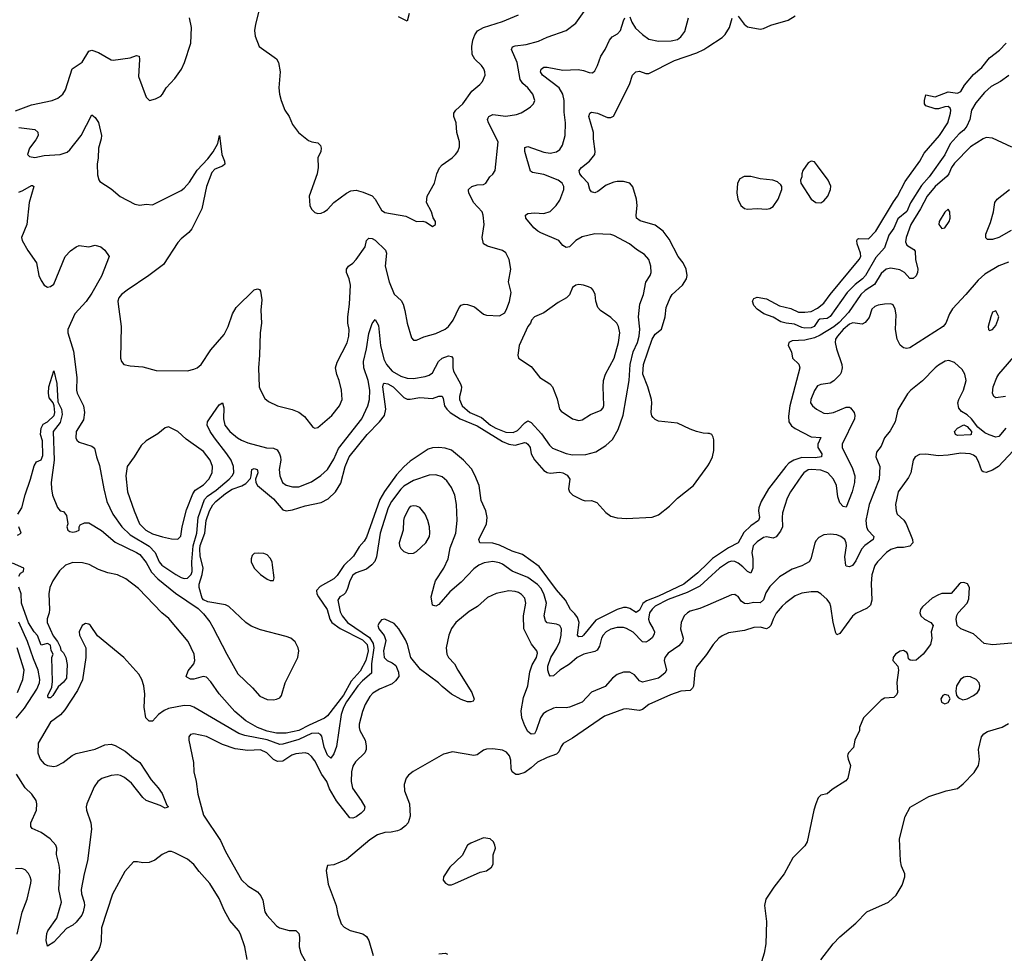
# Model space of a CAD drawing. Header units: inches. Extents: x 1834610 to 2027685, y 642842 to 774116.
# Tile 480 of 632: x 1925676 to 1931864, y 752010 to 757878. Entities that reach past the tile are written whole.
import ezdxf

# ---------------------------------------------------------------- set-up
doc = ezdxf.new("R2010")
doc.units = ezdxf.units.IN
doc.header["$MEASUREMENT"] = 0
doc.layers.add('B9725', color=7, linetype='Continuous')
doc.layers.add('B9735', color=7, linetype='Continuous')

msp = doc.modelspace()

# ---------------------------------------------------------------- linework, layer by layer
at = {"layer": 'B9725', "color": 5}
for points, elevation in [([(1927194, 757990), (1927158.4, 757850), (1927152.2, 757810), (1927155.6, 757775.6), (1927180.4, 757710), (1927290, 757633), (1927303.1, 757610), (1927311.6, 757550), (1927304.4, 757450), (1927308, 757410), (1927318, 757370), (1927342.4, 757310), (1927368.2, 757270), (1927390, 757218.8), (1927426.8, 757170), (1927490, 757118.8), (1927510.6, 757110.6), (1927550, 757104.9), (1927566.7, 757086.7), (1927570.4, 757070), (1927567.2, 757050), (1927548.9, 757010), (1927552, 756950), (1927544.9, 756910), (1927494.4, 756770), (1927499.3, 756710), (1927510, 756686.8), (1927530, 756667.3), (1927550, 756660.7), (1927570, 756662), (1927588.7, 756670), (1927610, 756685.5), (1927649.8, 756730.2), (1927730, 756788.7), (1927757.2, 756802.8), (1927790, 756807.1), (1927835, 756795.1), (1927890.1, 756770.1), (1927910.1, 756750.1), (1927950, 756681.3), (1927970, 756666.5), (1928102.4, 756642.4), (1928170, 756610.8), (1928208.9, 756611.1), (1928230, 756606), (1928270, 756578), (1928288, 756590), (1928288, 756610), (1928273.2, 756633.2), (1928262.7, 756670), (1928231.2, 756730), (1928236.4, 756770), (1928282, 756850), (1928297.3, 756910), (1928313.6, 756946.4), (1928330, 756965.5), (1928394.5, 757010), (1928414.5, 757030), (1928429.6, 757050), (1928440.5, 757079.5), (1928439.7, 757110), (1928423.9, 757170), (1928417.7, 757230), (1928404.1, 757270), (1928404.5, 757290), (1928416.9, 757310), (1928459.7, 757350), (1928516.4, 757430), (1928567.6, 757470), (1928585.1, 757490), (1928600.7, 757530), (1928599.6, 757550), (1928591.6, 757570), (1928577.6, 757590), (1928535.8, 757630), (1928520, 757660), (1928516.8, 757710), (1928523.7, 757750), (1928535.9, 757784.1), (1928552.7, 757807.3), (1928589.5, 757830), (1928710, 757867.4), (1928810, 757908.4)], 480), ([(1925670, 757201), (1925770, 757188.9), (1925790, 757170.5), (1925791.3, 757150), (1925777.6, 757122.4), (1925737, 757070), (1925724.9, 757030), (1925737.5, 757017.5), (1925770, 757011.8), (1925830, 757024), (1925929, 757031), (1925974, 757046), (1925990, 757059.6), (1926061.2, 757150), (1926130, 757280.7), (1926150, 757263.1), (1926170, 757232.7), (1926188.9, 757150), (1926188.3, 757130), (1926171.6, 757070), (1926169.2, 757010.8), (1926161.8, 756970), (1926163.6, 756903.6), (1926172.2, 756872.2), (1926180.3, 756860.3), (1926250, 756814.4), (1926306.3, 756766.3), (1926399.4, 756719.4), (1926430, 756712.9), (1926470, 756717.8), (1926510, 756714.4), (1926690, 756805.3), (1926710, 756820.3), (1926743.8, 756856.2), (1926790, 756933.4), (1926857.2, 757002.8), (1926892.5, 757047.5), (1926920.2, 757099.8), (1926930.8, 757150), (1926946, 757030), (1926963, 756990), (1926964.9, 756970), (1926950, 756957), (1926901.7, 756938.3), (1926882.9, 756917.1), (1926848.9, 756830), (1926820.2, 756690), (1926757.2, 756562.8), (1926739.6, 756540.4), (1926690, 756501.3), (1926670, 756478.7), (1926580, 756340), (1926487.7, 756270), (1926350, 756178), (1926314.4, 756150), (1926298.9, 756130), (1926292.9, 756110), (1926294.3, 756090), (1926313.4, 755950), (1926308.5, 755750), (1926314.8, 755730), (1926330, 755711), (1926370, 755702), (1926450, 755696.3), (1926532.5, 755672.5), (1926730, 755670.5), (1926770, 755680.5), (1926790, 755690.5), (1926816.2, 755710), (1926877.4, 755802.6), (1926960.7, 755899.3), (1926986.5, 755950), (1927013.6, 756030), (1927036.2, 756070), (1927150, 756180.7), (1927170, 756186.8), (1927182, 756182), (1927190, 756172), (1927196.5, 756116.5), (1927192, 756052), (1927194.9, 755970), (1927186, 755910), (1927183.6, 755770), (1927176.5, 755690), (1927181.3, 755570), (1927188.7, 755548.7), (1927216.9, 755496.9), (1927238.7, 755478.7), (1927296, 755450), (1927388.2, 755428.2), (1927430, 755410.4), (1927464.5, 755384.5), (1927517.1, 755317.1), (1927530, 755310.6), (1927550, 755314.9), (1927638.3, 755390), (1927685.1, 755450), (1927701.7, 755490), (1927698, 755550), (1927684.4, 755610), (1927668.4, 755648.4), (1927660.7, 755690), (1927670, 755726), (1927733.6, 755846.4), (1927744.5, 755890), (1927746.2, 755930), (1927738, 755970), (1927736.8, 756010), (1927747.8, 756090), (1927753.7, 756210), (1927745.4, 756250), (1927729.7, 756290), (1927729.7, 756310), (1927742.9, 756330), (1927770, 756348.7), (1927790, 756370.4), (1927846.3, 756450), (1927855.4, 756490), (1927870, 756504.6), (1927890, 756502.8), (1927910, 756492.3), (1927975.3, 756430), (1927980.2, 756410), (1927973, 756330), (1927996.9, 756230), (1928030, 756153.4), (1928073.1, 756113.1), (1928085.5, 756090), (1928096.9, 756050), (1928110, 755971.3), (1928138.8, 755878.8), (1928150, 755864), (1928170, 755863.8), (1928215.5, 755884.5), (1928290, 755906), (1928350, 755933.6), (1928370, 755950.3), (1928400.4, 755990), (1928438, 756070), (1928450, 756084), (1928468, 756090), (1928490, 756088.2), (1928533.4, 756073.4), (1928590, 756027.7), (1928610, 756020.7), (1928690, 756017.3), (1928723.7, 756036.3), (1928738, 756062), (1928753.3, 756106.7), (1928764.1, 756164.1), (1928746.6, 756230), (1928762.4, 756310), (1928751, 756371), (1928730, 756412.7), (1928710, 756426.6), (1928615.1, 756455.1), (1928589.5, 756470), (1928583, 756510), (1928595.6, 756590), (1928588.7, 756650), (1928582.8, 756670), (1928526.8, 756730), (1928497.6, 756790), (1928496.1, 756803.9), (1928495.8, 756810), (1928517, 756830), (1928550, 756840.8), (1928590, 756841.6), (1928605.2, 756850), (1928629.5, 756890), (1928650, 756908.2), (1928663.5, 756930), (1928681.8, 757110), (1928622.9, 757230), (1928615.6, 757250), (1928618.9, 757261.1), (1928623, 757270), (1928650, 757282.9), (1928730, 757272.1), (1928798, 757282), (1928827.6, 757292.4), (1928864.9, 757315.1), (1928886.6, 757330), (1928904.5, 757350), (1928914, 757370), (1928900.5, 757410), (1928870, 757449.6), (1928836.6, 757476.6), (1928821.9, 757501.9), (1928801.7, 757610), (1928766, 757690), (1928771.8, 757708.2), (1928790, 757714.1), (1928858.2, 757721.8), (1928937, 757743), (1928990, 757768.2), (1929109.8, 757810.2), (1929170, 757856.5), (1929223.5, 757930)], 460), ([(1928123.4, 757916.6), (1928110, 757869.2), (1928055.3, 757895.3)], 480), ([(1929510, 757895.3), (1929522.6, 757862.6), (1929545.5, 757825.5), (1929590, 757784.4), (1929630, 757756.5), (1929690, 757742.8), (1929770, 757744.9), (1929810, 757754.9), (1929831.1, 757770), (1929854.9, 757805.1), (1929878, 757890)], 440), ([(1925650, 757304.6), (1925750, 757342.3), (1925879, 757370), (1925915.5, 757384.5), (1925947.6, 757410), (1925962.6, 757437.4), (1926005.1, 757570), (1926067.6, 757612.4), (1926110, 757681.1), (1926130, 757687.8), (1926171.6, 757671.6), (1926250, 757625.7), (1926263.8, 757623.8), (1926370, 757639.2), (1926410, 757654.3), (1926426, 757650), (1926428.7, 757628.7), (1926422.3, 757522.3), (1926470, 757391.3), (1926491.3, 757371.3), (1926530, 757381), (1926562, 757398), (1926574, 757410), (1926596, 757450), (1926650, 757507.7), (1926692.3, 757567.7), (1926711.6, 757610), (1926751.1, 757730), (1926754.3, 757830), (1926743.5, 757890)], 480), ([(1925670, 756795), (1925695.5, 756804.5), (1925750, 756837), (1925757, 756837), (1925764, 756830), (1925735.8, 756730), (1925721, 756590), (1925687.2, 756510), (1925692, 756490), (1925727.4, 756427.4), (1925780.3, 756350), (1925796.9, 756270), (1925810, 756238), (1925830, 756208.7), (1925850, 756198), (1925870, 756201.1), (1925890, 756216.4), (1925962.4, 756390), (1925994.9, 756425.1), (1926030, 756450.4), (1926050, 756459.3), (1926110, 756450.5), (1926150, 756461.6), (1926186, 756450), (1926210.8, 756430), (1926238.8, 756390), (1926190, 756267.1), (1926130, 756159.8), (1926093.6, 756106.4), (1926022, 756030), (1925979.1, 755930), (1925978.8, 755910), (1926014.7, 755794.7), (1926034, 755630), (1926033.5, 755550), (1926037.8, 755530), (1926076, 755450), (1926083.7, 755410), (1926076.1, 755363.9), (1926030.1, 755290), (1926027.6, 755250), (1926034.8, 755234.8), (1926050, 755221.7), (1926130, 755197.6), (1926145.8, 755185.9), (1926157.3, 755130), (1926176.4, 755076.4), (1926203.5, 754930), (1926223.5, 754850), (1926260.1, 754770), (1926316.8, 754690), (1926370, 754639.6), (1926489.5, 754569.5), (1926526.9, 754530), (1926552.6, 754470), (1926569.4, 754450), (1926656.2, 754390), (1926690, 754372.5), (1926710, 754366.5), (1926730, 754367.6), (1926753.2, 754390), (1926758.8, 754410), (1926757, 754470), (1926766.6, 754570), (1926788.6, 754650), (1926797.7, 754750), (1926838, 754862), (1926856, 754884), (1926910, 754920.8), (1926993.1, 754990), (1927011.2, 755010), (1927020.8, 755030), (1927018.3, 755070), (1927003.6, 755110), (1926978, 755150), (1926899.3, 755250), (1926873, 755290), (1926854.3, 755330), (1926856.9, 755350), (1926867.8, 755370), (1926910, 755430.3), (1926930, 755456.4), (1926950, 755470.6), (1926959.4, 755439.4), (1926956.8, 755370), (1926964.6, 755330), (1926997.1, 755290), (1927044.2, 755250), (1927070, 755234.4), (1927110, 755219.3), (1927226.6, 755186.6), (1927270, 755184.9), (1927293.7, 755173.7), (1927309, 755150), (1927314.5, 755130), (1927315.8, 755110), (1927307.1, 755050), (1927311.2, 755010), (1927328, 754970), (1927350, 754951.6), (1927390, 754941.2), (1927430, 754942.9), (1927510, 754973.2), (1927567.2, 755012.8), (1927610, 755051.3), (1927650, 755114.9), (1927678.3, 755181.8), (1927824.9, 755370), (1927863, 755450), (1927874.4, 755490), (1927876.4, 755550), (1927865.8, 755610), (1927838.5, 755690), (1927836.7, 755730), (1927855.6, 755810), (1927870, 755906), (1927890, 755968.4), (1927910, 755994), (1927930, 755956), (1927943.6, 755830), (1927964.7, 755744.7), (1927981.5, 755710), (1928015.9, 755670), (1928070, 755637.2), (1928110, 755624.3), (1928150, 755623.2), (1928223.6, 755636.4), (1928250, 755644.7), (1928270, 755659.5), (1928307.8, 755730), (1928330, 755751.3), (1928370, 755766), (1928390, 755760.4), (1928398.7, 755750), (1928397.8, 755690), (1928402.3, 755670), (1928446.3, 755590), (1928452, 755570), (1928451.1, 755550), (1928439.7, 755510), (1928440.2, 755490), (1928457.4, 755450), (1928505.6, 755410), (1928577.3, 755377.3), (1928634.6, 755330), (1928667.2, 755310), (1928730, 755285.8), (1928777, 755283), (1928803.3, 755296.7), (1928850, 755345.2), (1928870, 755356), (1928890, 755346.5), (1928955.2, 755275.2), (1929004.7, 755204.7), (1929024.6, 755184.6), (1929110.6, 755150.6), (1929150, 755142.1), (1929234.1, 755145.9), (1929297.1, 755162.9), (1929358.9, 755201.1), (1929400.3, 755239.7), (1929437.3, 755302.7), (1929468.4, 755391.6), (1929506.6, 755610), (1929513.1, 755710), (1929531.2, 755790), (1929558.4, 755850), (1929568.3, 755890), (1929572.8, 755932.8), (1929564.8, 756010), (1929573.5, 756090), (1929596.1, 756150), (1929611.2, 756228.8), (1929638.7, 756270), (1929644.2, 756290), (1929641.8, 756330), (1929630.5, 756370.5), (1929602.4, 756402.4), (1929552.9, 756432.9), (1929507.6, 756470), (1929410, 756521), (1929390, 756528.3), (1929290, 756531.6), (1929210, 756513.8), (1929171.7, 756490), (1929130.2, 756449.8), (1929110, 756445.4), (1929090, 756458.4), (1929064.5, 756490), (1928950, 756538.3), (1928931.8, 756550), (1928907.4, 756570), (1928857.2, 756630), (1928853.6, 756650), (1928870, 756659.1), (1928910, 756663.7), (1928970, 756660.9), (1929010, 756673), (1929048, 756710), (1929070, 756744.4), (1929094.4, 756810), (1929094.4, 756830), (1929084.8, 756850), (1929059.2, 756870), (1928970, 756906.2), (1928897.8, 756917.8), (1928885.4, 756925.4), (1928850.9, 757050), (1928850, 757075.5), (1928870, 757080.7), (1928970, 757045.7), (1929010, 757040.2), (1929050, 757047.3), (1929070, 757063.1), (1929086.6, 757090), (1929104.7, 757150), (1929106.4, 757230), (1929098.1, 757298.1), (1929096.9, 757370), (1929088.3, 757410), (1929065.6, 757450), (1928962, 757530), (1928949, 757550), (1928953.1, 757566.9), (1928970, 757579.6), (1928990, 757580.2), (1929090, 757561.8), (1929184.5, 757564.5), (1929218.6, 757558.6), (1929254.2, 757545.8), (1929274.7, 757545.3), (1929290, 757557.3), (1929307.8, 757590), (1929327.8, 757650), (1929355.1, 757690), (1929382, 757750), (1929399.7, 757770), (1929432.8, 757790), (1929452.2, 757810), (1929470, 757870.8), (1929478, 757890)], 440), ([(1930000, 755277.2), (1929970, 755279.7), (1929930, 755289.7), (1929890, 755303.5), (1929810, 755341.3), (1929690, 755354), (1929670, 755364.5), (1929657.5, 755377.5), (1929648.9, 755388.9), (1929644.4, 755410), (1929648.3, 755470), (1929645.4, 755490), (1929623.8, 755570), (1929591.5, 755650), (1929595.9, 755710), (1929651.4, 755870), (1929670, 755901.3), (1929710, 755932), (1929731.8, 756010), (1929739.4, 756070), (1929763.7, 756130), (1929776.8, 756150), (1929841.4, 756210), (1929866, 756250), (1929869.8, 756270), (1929864.7, 756310), (1929846.2, 756350), (1929814.2, 756390), (1929758.1, 756498.1), (1929719.3, 756550), (1929670, 756585.8), (1929574.1, 756614.1), (1929552.8, 756630), (1929548.9, 756650), (1929556.5, 756710), (1929552.1, 756750), (1929527.9, 756827.9), (1929511.1, 756851.1), (1929470, 756861.8), (1929430, 756861.8), (1929410, 756857.1), (1929362, 756838), (1929310, 756798.4), (1929290, 756789.7), (1929270, 756796), (1929258, 756810), (1929247.8, 756850), (1929210, 756889.7), (1929196.8, 756910), (1929191.1, 756930), (1929206.3, 756950), (1929256.9, 756990), (1929289.7, 757030.3), (1929292.8, 757050), (1929281.1, 757130), (1929281.1, 757170), (1929252.2, 757270), (1929258.4, 757290), (1929270, 757296.1), (1929306.8, 757290), (1929370, 757263.1), (1929390, 757263.7), (1929407.2, 757272.8), (1929507, 757470), (1929527, 757530), (1929547, 757550), (1929570, 757554.9), (1929610, 757539.7), (1929630, 757540.5), (1929790, 757622.6), (1929931, 757669), (1929974.5, 757690), (1930000, 757706.9)], 420), ([(1925664, 754770), (1925689.2, 754810), (1925710, 754892), (1925744, 754990), (1925766.3, 755073.7), (1925781.5, 755098.5), (1925810, 755111.3), (1925820.7, 755139.3), (1925819.7, 755230), (1925807.2, 755270), (1925811.1, 755310), (1925824, 755336), (1925850, 755350.4), (1925893, 755390), (1925895.8, 755410), (1925892, 755452), (1925885.1, 755470), (1925861.3, 755501.3), (1925856.3, 755530), (1925859.6, 755570), (1925890, 755672), (1925910, 755592), (1925915.3, 755475.3), (1925939.1, 755430), (1925943.4, 755396.6), (1925930, 755347), (1925885.3, 755290), (1925891.3, 755108.7), (1925874.2, 754970), (1925874.6, 754930), (1925881.8, 754890), (1925912.5, 754812.5), (1925930, 754790.8), (1925950, 754786), (1925970, 754762), (1925978.8, 754710), (1925971, 754690), (1925978.8, 754670), (1925990, 754662), (1926010, 754657.3), (1926030, 754660.7), (1926048.7, 754670), (1926048.7, 754690), (1926056.4, 754703.6), (1926083.7, 754716.3), (1926110, 754716.3), (1926190, 754668.4), (1926274.9, 754594.9), (1926410, 754530.1), (1926430, 754515.5), (1926470, 754466.7), (1926504.6, 754404.6), (1926542.9, 754362.9), (1926654.2, 754274.2), (1926796.4, 754176.4), (1926830, 754143.7), (1926870, 754093.1), (1926890, 754059.5), (1926977.5, 753890), (1927047, 753767), (1927139.2, 753679.3), (1927185.6, 753625.6), (1927230, 753604.9), (1927270, 753602.8), (1927290, 753606.7), (1927310, 753615.8), (1927321.1, 753630), (1927343.5, 753710), (1927423.7, 753870), (1927430.7, 753910), (1927426.2, 753930), (1927406.8, 753966.8), (1927378.7, 753990), (1927350, 754001.4), (1927190, 754043.1), (1927130, 754066.2), (1927096, 754090), (1926989.8, 754190), (1926970, 754199.7), (1926858.7, 754218.7), (1926831.1, 754231.1), (1926821.4, 754241.4), (1926802.5, 754310), (1926803.8, 754330), (1926822.8, 754390), (1926828.1, 754430), (1926809.1, 754509.1), (1926807.5, 754550), (1926810, 754572.1), (1926839.1, 754650), (1926848.5, 754730), (1926868, 754790), (1926890, 754828), (1926908.9, 754850), (1926970, 754900.1), (1927010, 754926.3), (1927072.4, 754947.6), (1927097, 754963), (1927125.2, 754994.8), (1927131.1, 755010), (1927134.7, 755050), (1927150, 755057.4), (1927168.4, 755050), (1927170, 755044.7), (1927171.3, 755030), (1927158.6, 754990), (1927159.1, 754970), (1927170.8, 754950), (1927270, 754867.4), (1927330, 754796.8), (1927350, 754791.4), (1927390, 754797.9), (1927470, 754822), (1927570, 754842.5), (1927614.6, 754865.4), (1927659.4, 754910), (1927694.7, 754965.3), (1927721, 755070), (1927746.1, 755130), (1927859.1, 755270), (1927937.1, 755350), (1927967.3, 755390), (1927977.6, 755430), (1927957.7, 755570), (1927961, 755590), (1927966.3, 755593.7), (1927990, 755589), (1928022, 755570), (1928090, 755502.4), (1928110, 755493.6), (1928130, 755492.8), (1928190, 755503), (1928270, 755498), (1928310, 755511.3), (1928330, 755512.7), (1928337.5, 755497.5), (1928346.2, 755450), (1928360.3, 755430), (1928381.3, 755410), (1928443.3, 755370), (1928550, 755325.7), (1928710, 755227.5), (1928750, 755209.3), (1928790, 755203.3), (1928850, 755220.9), (1928857.6, 755217.6), (1928870.1, 755210.1), (1928882.7, 755190), (1928890.1, 755150), (1928910, 755110.8), (1928970, 755044.6), (1928990, 755031.9), (1929010, 755027.3), (1929070, 755033.1), (1929090, 755029), (1929115.9, 755015.9), (1929132.4, 754990), (1929125.2, 754930), (1929130.3, 754910), (1929151.8, 754890), (1929210, 754859.7), (1929230, 754854.4), (1929270, 754855.5), (1929303, 754843), (1929360.2, 754780.2), (1929390, 754757), (1929430, 754747), (1929490, 754742.6), (1929650, 754751.6), (1929690, 754765.7), (1929759.2, 754820.8), (1929809.3, 754870.7), (1929910, 754949.3), (1930000, 755074.3)], 420), ([(1930000, 754462.3), (1929937.7, 754402.3), (1929850.4, 754329.6), (1929690, 754254.8), (1929613.9, 754226.1), (1929592.3, 754207.7), (1929570, 754167.1), (1929550, 754152.4), (1929510, 754177.3), (1929490, 754183.5), (1929470, 754183.5), (1929430, 754171.8), (1929297.1, 754102.9), (1929219, 754010), (1929210, 754001.6), (1929190, 753999.3), (1929180.3, 754010), (1929191.7, 754088.3), (1929180.5, 754120.5), (1929164, 754144), (1929136.5, 754170), (1929106, 754230), (1929050, 754294.6), (1928941.1, 754441.1), (1928836.3, 754516.3), (1928770, 754538.4), (1928690, 754575.7), (1928650, 754586.8), (1928566.6, 754590), (1928560.5, 754610), (1928609.8, 754710), (1928613, 754750), (1928605.1, 754790), (1928576.1, 754856.1), (1928563.2, 754950), (1928536.1, 755016.1), (1928514.6, 755054.6), (1928464.2, 755110), (1928390, 755171.9), (1928350, 755185), (1928310.7, 755189.3), (1928270, 755186), (1928241.9, 755178.1), (1928130, 755102.8), (1928090, 755068.4), (1928042.9, 755017.1), (1927967.8, 754912.2), (1927938.5, 754861.5), (1927854.6, 754625.4), (1927840.5, 754599.5), (1927810, 754564.9), (1927773.5, 754506.5), (1927713, 754447), (1927670, 754383.9), (1927650, 754364.3), (1927563.9, 754316.1), (1927541.4, 754290), (1927542.3, 754270), (1927552.5, 754250), (1927607.9, 754170), (1927625.2, 754110), (1927636.8, 754090), (1927690, 754051.7), (1927830, 753980.9), (1927859.1, 753950), (1927866.3, 753910), (1927850, 753850.4), (1927815.9, 753784.1), (1927759.2, 753720.8), (1927710, 753632.1), (1927610, 753502.9), (1927592, 753488), (1927495.3, 753444.7), (1927430, 753409.7), (1927350, 753392.9), (1927290, 753392.4), (1927230, 753405.2), (1927170.8, 753430), (1927096.9, 753470), (1927027.1, 753530), (1926930, 753640.5), (1926876.6, 753716.6), (1926850, 753745.6), (1926829.6, 753749.7), (1926770, 753732.4), (1926750, 753733.3), (1926725.4, 753745.4), (1926722, 753750), (1926734.3, 753785.7), (1926769.5, 753830), (1926776, 753850), (1926772.7, 753890), (1926734.7, 753970), (1926613.2, 754113.2), (1926569.9, 754149.9), (1926422.8, 754302.8), (1926343.5, 754363.5), (1926290, 754388.5), (1926230, 754402), (1926170, 754422.4), (1926113.2, 754453.2), (1926070, 754463.1), (1926010, 754466), (1925962.8, 754450), (1925925.9, 754414.1), (1925884.6, 754350), (1925865.7, 754310), (1925859.5, 754270), (1925862, 754170), (1925860.3, 754150), (1925847.8, 754112.3), (1925847.6, 754090), (1925885.9, 754005.9), (1925912.6, 753970), (1925930, 753937.1), (1925935.2, 753915.2), (1925950, 753898.9), (1925965.2, 753870), (1925974.2, 753825.8), (1925970, 753739.3), (1925950, 753714), (1925916.4, 753683.6), (1925883.7, 753630), (1925870, 753616.3), (1925855.3, 753615.3), (1925851.8, 753630), (1925876.8, 753683.2), (1925882.5, 753717.5), (1925878, 753870), (1925886, 753890), (1925872.9, 753912.9), (1925870, 753946), (1925850, 753956), (1925810, 753947), (1925786.7, 754006.7), (1925766, 754030), (1925730, 754087.9), (1925687.9, 754210), (1925684, 754270), (1925670, 754312)], 420), ([(1930000, 754363.3), (1929950, 754317.8), (1929870, 754276.7), (1929750, 754233.3), (1929670, 754191), (1929650, 754173.7), (1929634.7, 754150), (1929627.1, 754110), (1929633.2, 754090), (1929657.4, 754050), (1929665, 754030), (1929664, 754016), (1929650, 753992.4), (1929630, 753976.4), (1929610, 753966.4), (1929590, 753967.6), (1929530, 754029), (1929490, 754051.4), (1929470, 754056.8), (1929430, 754058.1), (1929390, 754047.6), (1929361.8, 754030), (1929342.7, 754010), (1929332.5, 753990), (1929319.6, 753940.4), (1929304.9, 753915.1), (1929290, 753906.9), (1929222, 753890), (1929179.7, 753870), (1929130, 753826.6), (1929070, 753789), (1929030, 753754.8), (1929010, 753752.6), (1929002.5, 753762.5), (1928994.4, 753790), (1928995.6, 753815.6), (1929012.8, 753870), (1929051.9, 753930), (1929071.1, 753970), (1929079.4, 754010), (1929079.8, 754050), (1929069.6, 754070), (1929050, 754078.6), (1928990, 754087.2), (1928979.7, 754099.7), (1928972.5, 754130), (1928986, 754210), (1928968.9, 754270), (1928950, 754304.1), (1928930, 754327), (1928870, 754372.5), (1928770, 754411), (1928710, 754455.2), (1928690, 754464.3), (1928650, 754473.3), (1928595.2, 754464.8), (1928561.1, 754450), (1928530, 754425.8), (1928450, 754342.3), (1928378.5, 754281.5), (1928310, 754201.7), (1928290, 754191.8), (1928270, 754199), (1928262.2, 754250), (1928282.4, 754330), (1928289.8, 754350), (1928341, 754430), (1928368.1, 754490), (1928381.2, 754558.8), (1928416.8, 754650), (1928425.4, 754730), (1928420.2, 754830), (1928409.8, 754890), (1928390, 754936.9), (1928359.6, 754979.6), (1928330, 755003.8), (1928290, 755016.5), (1928250, 755015.4), (1928150, 754982.2), (1928090, 754945.5), (1928070, 754926.5), (1928012.5, 754850), (1927991.1, 754810), (1927941.8, 754650), (1927918.4, 754501.6), (1927907.1, 754472.9), (1927889.3, 754450.7), (1927855.3, 754424.7), (1927790, 754402.2), (1927770, 754386.6), (1927750.2, 754350), (1927736.6, 754303.4), (1927723.5, 754276.5), (1927710, 754262.4), (1927688.2, 754250), (1927676, 754230), (1927690, 754155.5), (1927701.7, 754130), (1927736.3, 754090), (1927873.9, 753993.9), (1927898, 753958), (1927901.7, 753930), (1927886.5, 753830), (1927887.5, 753770), (1927830, 753722.9), (1927800.9, 753690), (1927728.7, 753590), (1927710, 753554.7), (1927695.3, 753510), (1927666.9, 753310), (1927650, 753263), (1927630, 753235.4), (1927610, 753254.8), (1927590, 753305.7), (1927573.9, 753373.9), (1927565.9, 753385.9), (1927552.4, 753392.4), (1927510, 753391.2), (1927430, 753353.9), (1927330, 753323.5), (1927310, 753322.3), (1927230.5, 753350.5), (1927090, 753379.2), (1927052, 753392), (1926770, 753556.8), (1926750, 753564.5), (1926710, 753567.3), (1926611.1, 753548.9), (1926583.2, 753536.8), (1926548.5, 753511.5), (1926510, 753469), (1926489.3, 753469.3), (1926469.2, 753490), (1926457.5, 753557.5), (1926461.1, 753638.9), (1926456.1, 753690), (1926443.7, 753730), (1926424.7, 753764.7), (1926330, 753868.2), (1926165.2, 754005.2), (1926120.9, 754070), (1926110, 754079.5), (1926090, 754082), (1926069.2, 754070.8), (1926050.4, 754030), (1926050.5, 754010), (1926090.3, 753930.2), (1926091.6, 753911.6), (1926091.1, 753870), (1926070.6, 753729.4), (1926039.4, 753660.6), (1925960.1, 753539.9), (1925931.6, 753508.4), (1925870, 753462.2), (1925790.8, 753330), (1925789.2, 753270), (1925803.6, 753230), (1925830, 753199.8), (1925850, 753189.5), (1925890, 753184.7), (1925910, 753187.6), (1925949.8, 753210), (1926006.2, 753253.8), (1926030, 753265), (1926150, 753292.3), (1926210, 753320.7), (1926250, 753323.5), (1926276.3, 753316.3), (1926339.2, 753279.2), (1926390, 753236), (1926430.4, 753210), (1926500.9, 753100.9), (1926546, 753050), (1926570, 753013.4), (1926600.3, 752940.3), (1926610.5, 752929.5), (1926590, 752922), (1926559.1, 752939.1), (1926470, 752971.1), (1926450, 752988.6), (1926378.9, 753078.9), (1926335, 753115), (1926310, 753127.6), (1926290, 753132.3), (1926250, 753127.9), (1926192.5, 753107.6), (1926167.5, 753090), (1926144.1, 753055.9), (1926097.9, 752950), (1926094.4, 752930), (1926096.3, 752910), (1926123.4, 752830), (1926127.1, 752790), (1926102.7, 752590), (1926080.7, 752510), (1926061.8, 752410), (1926063, 752383), (1926081.6, 752330), (1926083, 752310), (1926074.6, 752270), (1926065.3, 752250), (1926030, 752204.7), (1926010, 752187.1), (1925970, 752165.1), (1925890, 752080.5), (1925850, 752055.3), (1925843, 752090), (1925846.2, 752133.8), (1925853.2, 752150), (1925910, 752230.7), (1925937.6, 752330), (1925922.4, 752410), (1925928.1, 752530), (1925924.5, 752564.5), (1925907.6, 752630), (1925909.5, 752670), (1925902.9, 752690), (1925867.6, 752730), (1925809.8, 752769.8), (1925754.9, 752794.9), (1925745.7, 752805.7), (1925746.2, 752830), (1925780.9, 752910), (1925784.3, 752950), (1925779.6, 752970), (1925752.2, 753010), (1925709.7, 753049.8), (1925654.8, 753134.8)], 440), ([(1925661.3, 754638.7), (1925685.2, 754650), (1925669.5, 754690)], 420), ([(1925670, 754380.7), (1925681.3, 754398.7), (1925699.3, 754410), (1925702, 754430), (1925630, 754462.7)], 420), ([(1930000, 754198.5), (1929950, 754176.8), (1929890, 754159.4), (1929872, 754150), (1929851.7, 754130), (1929832.6, 754090), (1929829.3, 754050), (1929846, 753990), (1929841.8, 753970), (1929818.1, 753941.9), (1929750, 753896), (1929730.2, 753870), (1929726.8, 753850), (1929740.8, 753790), (1929730.3, 753770), (1929690, 753739.8), (1929590, 753714.6), (1929570, 753722.6), (1929539.3, 753759.3), (1929510, 753775.8), (1929470, 753776.3), (1929430, 753762.6), (1929400.9, 753739.1), (1929354.3, 753685.7), (1929270, 753651.1), (1929210, 753588.4), (1929130, 753556.4), (1929110, 753552.7), (1929050, 753554.2), (1929030, 753549.8), (1928986.3, 753530), (1928966.2, 753513.9), (1928947.7, 753490), (1928922.2, 753410), (1928910.9, 753389.1), (1928890, 753387.4), (1928870, 753404.8), (1928850, 753439.7), (1928832.1, 753490), (1928826.3, 753533.6), (1928842.2, 753617.8), (1928868.1, 753690), (1928881.1, 753778.9), (1928896.9, 753823.1), (1928924.2, 753870), (1928930, 753895.3), (1928925.6, 753910), (1928891.9, 753951.9), (1928843.8, 754050), (1928841.2, 754130), (1928856.5, 754210), (1928850, 754241.6), (1928830, 754265.4), (1928810, 754276.8), (1928790, 754284.1), (1928750, 754287.1), (1928669.3, 754270.7), (1928614.8, 754245.2), (1928552.7, 754190), (1928500.9, 754159.1), (1928415.8, 754090), (1928390, 754051.8), (1928373, 754010), (1928356.5, 753930), (1928360.2, 753890), (1928370.3, 753870), (1928408.2, 753830), (1928428.4, 753788.4), (1928517.6, 753650), (1928532.4, 753607.6), (1928524.9, 753595.1), (1928510.4, 753589.6), (1928490, 753589.6), (1928450, 753604.7), (1928390, 753639.1), (1928330, 753686), (1928308.2, 753710), (1928193.7, 753793.7), (1928133.6, 753870), (1928112.8, 753950), (1928100.1, 753980.1), (1928057.6, 754050), (1928030, 754083.7), (1927970, 754109.2), (1927950, 754105.2), (1927937.3, 754090), (1927925.5, 754070), (1927933, 754050), (1927966.4, 754006.4), (1927976.3, 753976.3), (1927962.2, 753910), (1927966.4, 753870), (1927984.2, 753850), (1928015.8, 753835.8), (1928039, 753819), (1928056.7, 753776.7), (1928058, 753750), (1928037.7, 753722.3), (1928016, 753704), (1927936.4, 753670), (1927895.5, 753644.5), (1927877, 753623), (1927846.8, 753573.2), (1927830.2, 753529.8), (1927809.1, 753450), (1927808.9, 753430), (1927813.7, 753410), (1927847.2, 753350), (1927853.9, 753313.9), (1927852.9, 753290), (1927844.9, 753270), (1927787, 753213), (1927770, 753186.6), (1927761.8, 753150), (1927758.8, 753090), (1927766.8, 753046.8), (1927822.3, 752970), (1927843.7, 752930), (1927841.3, 752910), (1927822.4, 752890), (1927790, 752867.3), (1927770, 752858.9), (1927750, 752860.7), (1927667.3, 752967.3), (1927623.5, 753043.5), (1927605.3, 753090), (1927574, 753134), (1927530, 753218.9), (1927510, 753246.9), (1927490, 753263.1), (1927470, 753270.6), (1927410, 753263.2), (1927385.7, 753254.3), (1927330, 753218.4), (1927296.2, 753216.2), (1927270, 753228), (1927228.5, 753270), (1927190, 753287.6), (1927110, 753284.9), (1927030, 753294.4), (1926950, 753322.3), (1926850, 753371.5), (1926770.4, 753389.6), (1926750, 753384.5), (1926739.5, 753370), (1926738, 753350), (1926768.7, 753210), (1926770.4, 753150.3), (1926784.9, 753090), (1926794.3, 753010), (1926830, 752877.3), (1926937.8, 752717.8), (1926970, 752648.5), (1927070, 752470.4), (1927110, 752432.9), (1927170, 752395.8), (1927191.1, 752371.1), (1927203.1, 752343.1), (1927215.6, 752270), (1927228.9, 752250), (1927290, 752182.4), (1927309.1, 752169.1), (1927370, 752152), (1927410, 752152.4), (1927430, 752134), (1927434.4, 752110), (1927432.3, 752050), (1927443.2, 752010), (1927490, 751923.7)], 460), ([(1925652.4, 753487.6), (1925706, 753550), (1925784.2, 753670), (1925800.1, 753710), (1925802.1, 753730), (1925791.9, 753790), (1925761.5, 753861.5), (1925725.7, 753970), (1925670.3, 754090.3)], 440), ([(1925661, 753650), (1925696, 753730), (1925703.4, 753790), (1925659.6, 753930)], 460), ([(1930000, 753899.8), (1929992.2, 753887.8), (1929928.3, 753810), (1929918.1, 753781.9), (1929910.4, 753689.6), (1929904.2, 753675.8), (1929890, 753661.4), (1929830, 753657), (1929765.1, 753634.9), (1929630, 753574.3), (1929590, 753542.3), (1929570, 753536.8), (1929490, 753545.7), (1929470, 753543.4), (1929350, 753500.2), (1929150, 753362.8), (1929091.6, 753328.4), (1929077.6, 753310), (1929064.7, 753275.3), (1929050, 753260.7), (1928990, 753239.8), (1928930, 753210.5), (1928890, 753174.5), (1928850, 753146.6), (1928810, 753132.9), (1928793.3, 753133.3), (1928770, 753149.6), (1928764.1, 753170), (1928763, 753223), (1928754.2, 753250), (1928734.2, 753274.2), (1928710, 753285.7), (1928650, 753294.5), (1928610, 753292.4), (1928590, 753286.9), (1928550, 753256.9), (1928530, 753252.6), (1928395.2, 753275.2), (1928339.4, 753260.6), (1928147.7, 753152.3), (1928118.4, 753130), (1928104.4, 753110), (1928091.8, 753070), (1928093.1, 753030), (1928125, 752950), (1928129.4, 752870.6), (1928116.5, 752830), (1928100.2, 752810), (1928071.5, 752788.5), (1928050, 752779.5), (1928010.8, 752770.8), (1927970, 752769), (1927925.3, 752754.7), (1927876.6, 752723.4), (1927730, 752598.7), (1927650, 752565.2), (1927610, 752562), (1927602, 752530), (1927615.2, 752444.8), (1927664, 752310), (1927675.3, 752255.3), (1927695.8, 752195.8), (1927714.1, 752174.1), (1927752.3, 752152.3), (1927831.2, 752131.2), (1927855.9, 752115.9), (1927870.2, 752090.2), (1927896.2, 751996.2)], 480), ([(1927105.1, 751970), (1927089.7, 752050.3), (1927062.9, 752130), (1927050, 752151.9), (1926995.8, 752215.8), (1926961.1, 752281.1), (1926930, 752353.8), (1926870, 752448.7), (1926803.3, 752523.3), (1926770, 752568.2), (1926730, 752600.4), (1926650, 752642), (1926630, 752649.6), (1926610, 752649.6), (1926570, 752631.6), (1926524.4, 752595.6), (1926490, 752579.5), (1926450, 752578), (1926415.3, 752584.7), (1926390, 752584), (1926335.4, 752524.6), (1926258.6, 752381.4), (1926190.2, 752170), (1926186.6, 752086.6), (1926179.2, 752050), (1926170.7, 752029.3), (1926079.1, 751900.9)], 460), ([(1925658.9, 752130), (1925691.3, 752268.7), (1925722.6, 752350), (1925746.3, 752450), (1925748, 752470), (1925741.1, 752490), (1925730, 752511.6), (1925710, 752534), (1925690, 752543.6), (1925650, 752539.7)], 460), ([(1928310, 752007), (1928352, 752010), (1928365.2, 752005.2)], 480)]:
    msp.add_lwpolyline(points, dxfattribs=dict(at, elevation=elevation))
for points, elevation in [([(1929190, 756213.3), (1929170, 756209.4), (1929150, 756195.1), (1929130.6, 756149.4), (1929111.3, 756130), (1929059.9, 756100.1), (1928970, 756036), (1928912, 756010), (1928891.3, 755990), (1928886, 755970), (1928870, 755948.7), (1928814, 755830), (1928806.8, 755770), (1928811, 755750), (1928890, 755697.3), (1928945.5, 755630), (1929007.7, 755590), (1929023.8, 755570), (1929054.1, 755494.1), (1929068.8, 755430), (1929078, 755418), (1929150, 755368.5), (1929190, 755359.5), (1929210, 755363.8), (1929263.5, 755396.5), (1929330, 755423.9), (1929342, 755438), (1929347, 755453), (1929342.3, 755570), (1929345.3, 755610), (1929358.2, 755650), (1929411.7, 755750), (1929439.4, 755850), (1929446.2, 755910), (1929439.8, 755950), (1929427.6, 755970), (1929390, 756005.3), (1929325.6, 756050), (1929309.4, 756070), (1929297.2, 756110), (1929292.3, 756150), (1929279.1, 756179.1), (1929269, 756190), (1929250, 756199.5), (1929218, 756210)], 460), ([(1926610, 755319.3), (1926590, 755313.2), (1926544.6, 755275.4), (1926470, 755231.5), (1926438, 755202), (1926394.6, 755130), (1926350.2, 755070), (1926342.3, 755010), (1926354, 754910), (1926395.1, 754790), (1926428.2, 754710), (1926468.2, 754670), (1926510, 754646.2), (1926572.3, 754627.7), (1926630, 754615.8), (1926670, 754613), (1926688, 754632), (1926695.7, 754690), (1926723.5, 754796.5), (1926762.9, 754897.1), (1926778.2, 754921.8), (1926830, 754955), (1926864, 754990), (1926884.8, 755030), (1926888, 755070), (1926872.8, 755110), (1926830, 755163.1), (1926721.5, 755241.5), (1926670, 755289.6)], 460), ([(1928150, 754822.6), (1928130, 754817.4), (1928122.6, 754810), (1928092.8, 754750), (1928087.6, 754730), (1928086, 754670), (1928060.2, 754590), (1928062.6, 754570), (1928070, 754554.4), (1928090, 754534.6), (1928122.2, 754522.2), (1928150, 754524.6), (1928170, 754536), (1928228.5, 754590), (1928250.8, 754630), (1928254, 754650), (1928251, 754690), (1928241, 754730), (1928223.5, 754770), (1928190, 754812.8), (1928170, 754821.1)], 460), ([(1927174.3, 754525.7), (1927150, 754522.9), (1927137.1, 754510), (1927130.3, 754489.7), (1927130.3, 754470), (1927149.1, 754430), (1927190, 754390.2), (1927230, 754361.8), (1927250, 754353.1), (1927270, 754354), (1927274, 754370), (1927265.4, 754450), (1927262.5, 754470), (1927250, 754494), (1927230, 754514), (1927210, 754522.2)], 420), ([(1928590, 752735.6), (1928510, 752702.9), (1928490.7, 752690), (1928455.8, 752624.2), (1928379.3, 752550), (1928339.1, 752490), (1928337.3, 752470), (1928350.8, 752450), (1928370, 752439.3), (1928390, 752440.4), (1928410, 752448.5), (1928570, 752519.5), (1928610, 752528.2), (1928639.8, 752550), (1928650.6, 752570), (1928651.5, 752628.5), (1928665.2, 752670), (1928662.7, 752690), (1928652.3, 752710), (1928633.2, 752730)], 520)]:
    msp.add_lwpolyline(points, close=True, dxfattribs=dict(at, elevation=elevation))
at = {"layer": 'B9735', "color": 5}
for points, elevation in [([(1930190, 757901.1), (1930227.9, 757850), (1930250, 757833.4), (1930330, 757819.3), (1930350, 757822.7), (1930395.3, 757844.7), (1930505, 757875), (1930550, 757903.2)], 420), ([(1930000, 757706.9), (1930090, 757766.5), (1930110, 757785.7), (1930136.5, 757830), (1930152.3, 757887.7)], 420), ([(1931892.3, 757527.7), (1931840.4, 757490), (1931781.5, 757458.5), (1931738.7, 757421.3), (1931684.2, 757355.8), (1931657.4, 757310), (1931646.8, 757250), (1931629, 757210), (1931610, 757183.1), (1931580, 757160), (1931522.4, 757097.6), (1931490, 757029.2), (1931390.7, 756890), (1931343.9, 756836.1), (1931273.7, 756726.3), (1931250, 756672.9), (1931194.4, 756625.6), (1931170, 756567.4), (1931137, 756523), (1931110, 756444.2), (1931056.7, 756383.3), (1930990.7, 756270), (1930972.2, 756250), (1930925.2, 756214.8), (1930876.3, 756163.7), (1930770, 756011.9), (1930750, 756000.3), (1930705.1, 755994.9), (1930693.2, 755986.8), (1930669.5, 755950), (1930650, 755941.9), (1930610, 755938.6), (1930590, 755942.9), (1930544.9, 755964.9), (1930492, 755970), (1930459.6, 755979.6), (1930410, 756008.2), (1930353, 756030), (1930310, 756059.3), (1930290, 756082), (1930280.4, 756110), (1930290, 756126), (1930310, 756133.7), (1930370, 756122.8), (1930450, 756080.7), (1930522, 756062), (1930570, 756040.4), (1930610, 756039.5), (1930650, 756044.9), (1930690, 756064.7), (1930730, 756097.1), (1930768.1, 756151.9), (1930952, 756370), (1930961, 756390), (1930960.3, 756410), (1930939.8, 756470), (1930937, 756490), (1930941.7, 756498.3), (1930950, 756503), (1931010, 756500.4), (1931056.3, 756550), (1931166.5, 756733.5), (1931193, 756770), (1931239.8, 756860.2), (1931332.6, 756990), (1931360.9, 757039.1), (1931455.8, 757150), (1931508, 757230), (1931526.3, 757290), (1931527.6, 757310), (1931522.4, 757322.4), (1931510, 757332.2), (1931490, 757330.8), (1931450, 757317.2), (1931430, 757318), (1931370, 757336.2), (1931361.7, 757350), (1931361, 757370), (1931370, 757406.8), (1931430, 757394.4), (1931510, 757424.7), (1931570, 757416.5), (1931590, 757427.4), (1931613.9, 757466.1), (1931670, 757533), (1931721.3, 757578.7), (1931770, 757639.1), (1931833.9, 757686.1), (1931875.6, 757730)], 380), ([(1931910, 757078), (1931790, 757133.3), (1931750, 757136.9), (1931730, 757128.6), (1931650, 757079.3), (1931550, 756977.4), (1931531, 756950), (1931515, 756910), (1931504.3, 756895.7), (1931429.5, 756830), (1931377.9, 756770), (1931335.8, 756690), (1931275.2, 756590), (1931246.2, 756510), (1931242.5, 756482.5), (1931250, 756461.9), (1931294.6, 756434.6), (1931302.4, 756422.4), (1931305.6, 756370), (1931319.2, 756310), (1931318.3, 756290), (1931310, 756268.4), (1931290, 756250.9), (1931270, 756250.9), (1931236.2, 756290), (1931206.5, 756306.5), (1931150, 756317.4), (1931120.9, 756310), (1931090, 756283.2), (1931047, 756213), (1930990, 756175.4), (1930961.8, 756150), (1930883.3, 756036.7), (1930825.3, 755974.7), (1930792.7, 755947.3), (1930705.4, 755894.6), (1930670, 755879.1), (1930610, 755862.8), (1930530, 755858.9), (1930509.1, 755850), (1930504.7, 755830), (1930526.7, 755790), (1930531.7, 755750), (1930572.5, 755712.5), (1930578.8, 755690), (1930515.3, 755450), (1930506.4, 755386.4), (1930509.6, 755350), (1930525.2, 755325.2), (1930548.2, 755308.2), (1930650, 755255.2), (1930711, 755251), (1930691.2, 755210), (1930690.9, 755190), (1930715.9, 755150), (1930715.6, 755130), (1930675.5, 755124.5), (1930590, 755126.2), (1930540.6, 755110), (1930509.7, 755090.3), (1930489.7, 755070.3), (1930381.3, 754930), (1930335.5, 754850), (1930320.4, 754810), (1930318.6, 754790), (1930325.1, 754750), (1930318.2, 754730), (1930270, 754695.7), (1930225.9, 754654.1), (1930190, 754589.9), (1930130, 754558.6), (1930030, 754491.2), (1930000, 754462.3)], 420), ([(1931906.2, 756553.8), (1931828.2, 756510), (1931790, 756496), (1931757.6, 756497.6), (1931746.9, 756506.9), (1931748.3, 756530), (1931776.8, 756603.2), (1931796.5, 756670), (1931804, 756730), (1931818, 756750), (1931895.6, 756810)], 420), ([(1931890, 756353.3), (1931830, 756331.5), (1931741, 756279), (1931698.9, 756241.1), (1931622.4, 756150), (1931538.9, 756061.1), (1931518.9, 756030), (1931495.3, 755970), (1931480.3, 755950), (1931270, 755815.1), (1931250, 755811.5), (1931230, 755815.6), (1931210, 755832), (1931189.8, 755869.8), (1931178.7, 755930), (1931183.8, 756023.8), (1931177.7, 756057.7), (1931165.1, 756085.1), (1931151.2, 756091.2), (1931110, 756089.7), (1931070, 756084), (1931050, 756076.3), (1931030, 756058), (1931013.4, 756006.6), (1930990, 755974.5), (1930970, 755964.1), (1930912.6, 755972.6), (1930890, 755963.4), (1930850.2, 755930), (1930814.7, 755890), (1930803.5, 755870), (1930800.7, 755850), (1930809.2, 755809.2), (1930842.6, 755710), (1930844.9, 755690), (1930838.9, 755661.1), (1930831.6, 755648.4), (1930791.3, 755608.7), (1930770, 755594.3), (1930710, 755585.1), (1930690, 755576.9), (1930670, 755546.6), (1930647.8, 755490), (1930646, 755470), (1930657.1, 755450), (1930683, 755430), (1930730, 755404.7), (1930750, 755402.6), (1930790, 755408.1), (1930870, 755442.8), (1930890, 755442.3), (1930897.7, 755437.7), (1930918.9, 755410), (1930924.2, 755390), (1930921.7, 755370), (1930845, 755210), (1930843.5, 755190), (1930910, 755058), (1930923.2, 755010), (1930922.3, 754970), (1930907.7, 754910), (1930870, 754814.5), (1930850, 754818), (1930830, 754840.7), (1930818.1, 754878.1), (1930809.7, 754950.3), (1930790.7, 754990), (1930754, 755030), (1930710, 755046.5), (1930650, 755051.6), (1930630, 755047.9), (1930603.6, 755030), (1930588.1, 755010), (1930519.1, 754910), (1930499.1, 754870), (1930470, 754779), (1930466.7, 754750), (1930469.5, 754690.5), (1930456.8, 754663.2), (1930430, 754628.2), (1930410, 754618.5), (1930370, 754628.6), (1930350, 754622.8), (1930310, 754596.5), (1930286, 754570), (1930277.4, 754530), (1930283.5, 754490), (1930283.2, 754430), (1930270, 754398.9), (1930250, 754408.6), (1930219.9, 754439.9), (1930190, 754462.1), (1930170, 754471.8), (1930150, 754473.6), (1930130, 754467.3), (1930073.1, 754430), (1930000, 754363.3)], 440), ([(1931872.5, 755310), (1931830, 755258.4), (1931810, 755254.6), (1931768.4, 755268.4), (1931742.1, 755282.1), (1931696.9, 755316.9), (1931657.2, 755370), (1931630, 755393.5), (1931594.6, 755414.6), (1931577.1, 755437.1), (1931572.1, 755470), (1931576.8, 755490), (1931606.4, 755550), (1931624.5, 755610), (1931616.4, 755650), (1931599.5, 755679.5), (1931550, 755722.9), (1931515.2, 755735.2), (1931491.4, 755731.4), (1931450, 755707.1), (1931430, 755689.7), (1931350, 755608.3), (1931276.5, 755550), (1931254.4, 755525.6), (1931194.7, 755425.3), (1931176.9, 755350), (1931145.3, 755294.7), (1931110.2, 755250), (1931090, 755197), (1931061, 755159), (1931055.8, 755130), (1931082, 755070), (1931077, 754990), (1931014.8, 754830), (1930993.5, 754730), (1930996.9, 754690), (1931006.2, 754670), (1931044.2, 754630), (1931039.6, 754610), (1930987.7, 754572.3), (1930966.6, 754550), (1930930, 754477.4), (1930910, 754447.4), (1930890, 754438), (1930870, 754442.7), (1930867.1, 754447.1), (1930862.2, 754502.2), (1930872.5, 754570), (1930869.7, 754590), (1930860.5, 754610), (1930837, 754630), (1930810, 754639.1), (1930770, 754645.1), (1930730, 754639.7), (1930696.9, 754623.1), (1930678.6, 754601.4), (1930671.7, 754588.3), (1930647.9, 754490), (1930637.4, 754470), (1930590, 754445.6), (1930530, 754424.8), (1930450, 754376.4), (1930390, 754315.6), (1930364.8, 754275.2), (1930349.5, 754230.5), (1930330, 754212.9), (1930290, 754214.9), (1930250, 754207.2), (1930230, 754208.7), (1930210, 754223.5), (1930190, 754251.5), (1930179, 754259), (1930170, 754264.7), (1930150, 754263.5), (1930000, 754198.5)], 460), ([(1931870, 755509.7), (1931810, 755500.7), (1931798, 755510), (1931789.8, 755529.8), (1931792.6, 755570), (1931816.8, 755630), (1931829.2, 755650.8), (1931950, 755790.2)], 440), ([(1930000, 755074.3), (1930011.3, 755090), (1930029.9, 755130), (1930038.7, 755170), (1930037.4, 755237.4), (1930034.5, 755254.5), (1930025.2, 755270), (1930010, 755276.3), (1930000, 755277.2)], 420), ([(1931950, 755200.7), (1931827.6, 755070), (1931790, 755046.6), (1931750, 755032.7), (1931730, 755036.4), (1931723.1, 755043.1), (1931702, 755102), (1931687.4, 755127.4), (1931670, 755141.5), (1931649.8, 755149.8), (1931590, 755153.9), (1931510, 755140.6), (1931450, 755137.1), (1931370, 755146.9), (1931330, 755146), (1931303, 755130), (1931290.4, 755110), (1931276, 755030), (1931260.4, 754999.6), (1931197.5, 754910), (1931180.6, 754830), (1931182.9, 754790), (1931190.1, 754770.1), (1931232.2, 754732.2), (1931247.6, 754710), (1931287.5, 754610), (1931287.9, 754590), (1931270, 754569.8), (1931230, 754561.5), (1931190, 754560.2), (1931150, 754548.2), (1931123.9, 754530), (1931066.4, 754470), (1931050, 754447), (1931030.8, 754389.2), (1931026.4, 754333.6), (1931030.2, 754230), (1931021.7, 754198.3), (1931001.8, 754178.2), (1930930, 754145.3), (1930910, 754129.8), (1930830, 754019.6), (1930810, 754012.3), (1930805.1, 754025.1), (1930788.2, 754088.2), (1930773.4, 754190), (1930766.2, 754210), (1930750, 754233.3), (1930710, 754269.8), (1930690, 754280.8), (1930650, 754281.4), (1930590, 754273), (1930550, 754255.9), (1930490, 754213.7), (1930467.6, 754192.4), (1930430, 754147.1), (1930410, 754110.9), (1930395.9, 754070), (1930383.3, 754056.7), (1930370, 754049.9), (1930330, 754059.3), (1930290, 754057.2), (1930230, 754038.7), (1930130, 754023.1), (1930090, 754005.5), (1930069.6, 753990.5), (1930032.9, 753950), (1930000, 753899.8)], 480), ([(1931910, 753959.3), (1931790, 753948.3), (1931737.7, 753957.7), (1931670, 754017.2), (1931589.7, 754049.7), (1931567.3, 754070), (1931560.7, 754110), (1931566.2, 754133.8), (1931574, 754150), (1931629.5, 754210), (1931641.2, 754238.8), (1931645.2, 754310), (1931632, 754332), (1931610, 754341.2), (1931590, 754339.3), (1931578.8, 754330), (1931530, 754272.3), (1931471.4, 754271.4), (1931450, 754264), (1931410, 754241), (1931350, 754186.6), (1931337.3, 754170), (1931331.6, 754150), (1931338, 754130), (1931361.6, 754110), (1931402.8, 754090), (1931415.5, 754070), (1931404.4, 754030), (1931408.9, 753990), (1931399.3, 753950), (1931352.7, 753890), (1931310, 753852), (1931289.3, 753849.3), (1931272.5, 753852.5), (1931260.9, 753860.9), (1931256.2, 753890), (1931250, 753901.2), (1931230, 753912.4), (1931210, 753909.4), (1931180.7, 753890), (1931164.9, 753870), (1931162.8, 753850), (1931194.8, 753814.8), (1931198.8, 753790), (1931188.8, 753711.2), (1931192, 753650), (1931185.7, 753634.3), (1931170, 753617), (1931110, 753613.3), (1931090, 753601.6), (1930979.1, 753490), (1930953.4, 753430), (1930953, 753410), (1930924.9, 753350), (1930916.3, 753303.7), (1930884, 753270), (1930880.4, 753259.6), (1930878, 753250), (1930882.4, 753230), (1930897.3, 753190), (1930880.5, 753110), (1930866.6, 753093.4), (1930781.4, 753038.6), (1930750, 753012.3), (1930710, 753002.9), (1930694, 752986), (1930678, 752950), (1930667.2, 752910), (1930625.3, 752710), (1930610, 752685.1), (1930534.4, 752610), (1930479.3, 752510), (1930414.2, 752425.8), (1930365.5, 752350), (1930357.1, 752310), (1930368.2, 752210), (1930364.6, 752070), (1930354.9, 752010), (1930330, 751929)], 520), ([(1930710.7, 751969.3), (1930788, 752070), (1930830, 752114), (1930930, 752198), (1931000.5, 752270), (1931134.7, 752330), (1931184.7, 752375.3), (1931222, 752438), (1931238.5, 752490), (1931238.9, 752510), (1931217.6, 752557.6), (1931210.8, 752590), (1931205.3, 752730), (1931239.7, 752870), (1931271.8, 752928.2), (1931390, 752996), (1931497.2, 753030), (1931570, 753046), (1931605, 753075), (1931673.5, 753146.5), (1931701, 753190), (1931706.9, 753226.9), (1931702, 753290), (1931720.7, 753370), (1931734.3, 753390), (1931757, 753403), (1931850, 753431.4), (1931890, 753454.4)], 520)]:
    msp.add_lwpolyline(points, dxfattribs=dict(at, elevation=elevation))
for points, elevation in [([(1930650, 756988.7), (1930630, 756978), (1930598, 756930), (1930591.3, 756910), (1930591.3, 756890), (1930582, 756870), (1930584.7, 756850), (1930650.3, 756750), (1930678, 756730), (1930710, 756727.7), (1930730, 756739.4), (1930755, 756770), (1930770.6, 756810), (1930772.9, 756832.9), (1930756.4, 756870), (1930690, 756959), (1930670, 756984)], 420), ([(1930270, 756892.8), (1930228.1, 756891.9), (1930201.6, 756878.4), (1930186, 756850), (1930182.8, 756790), (1930189.1, 756750), (1930208.2, 756710), (1930230, 756692), (1930250, 756687.3), (1930310, 756691.8), (1930370, 756686.5), (1930390, 756691), (1930410, 756704.1), (1930442.7, 756750), (1930464.5, 756810), (1930465.2, 756830), (1930459.5, 756839.5), (1930438.3, 756858.3), (1930409.7, 756869.7), (1930330, 756878.3)], 420), ([(1931510, 756688), (1931490, 756668.7), (1931454.8, 756610), (1931451, 756590), (1931470, 756566.8), (1931490, 756571), (1931517, 756610), (1931522.7, 756630), (1931522, 756670)], 440), ([(1931810, 756049), (1931790, 756039), (1931778, 756010), (1931762.8, 755950), (1931764.7, 755930), (1931770, 755924.7), (1931790, 755931.3), (1931810, 755956), (1931823.7, 755990), (1931829.3, 756010)], 460), ([(1931570, 755265.1), (1931557.2, 755270), (1931549.7, 755290), (1931570, 755311), (1931610, 755331.3), (1931630, 755321), (1931658, 755290), (1931656, 755270), (1931650, 755268)], 460), ([(1931630, 753749.7), (1931610, 753744.7), (1931587.8, 753730), (1931563.2, 753690), (1931558.3, 753658.3), (1931563.1, 753630), (1931575.1, 753615.1), (1931603.8, 753603.8), (1931630, 753608.9), (1931669.5, 753630), (1931694.5, 753650), (1931707.3, 753670), (1931709.6, 753690), (1931704.5, 753710), (1931686.6, 753730), (1931650, 753748.3)], 540), ([(1931490, 753636.9), (1931477.3, 753630), (1931464.9, 753610), (1931468.2, 753588.2), (1931490, 753578.7), (1931510, 753586), (1931522.9, 753610), (1931512.7, 753630)], 540)]:
    msp.add_lwpolyline(points, close=True, dxfattribs=dict(at, elevation=elevation))

doc.saveas('drawing.dxf')
